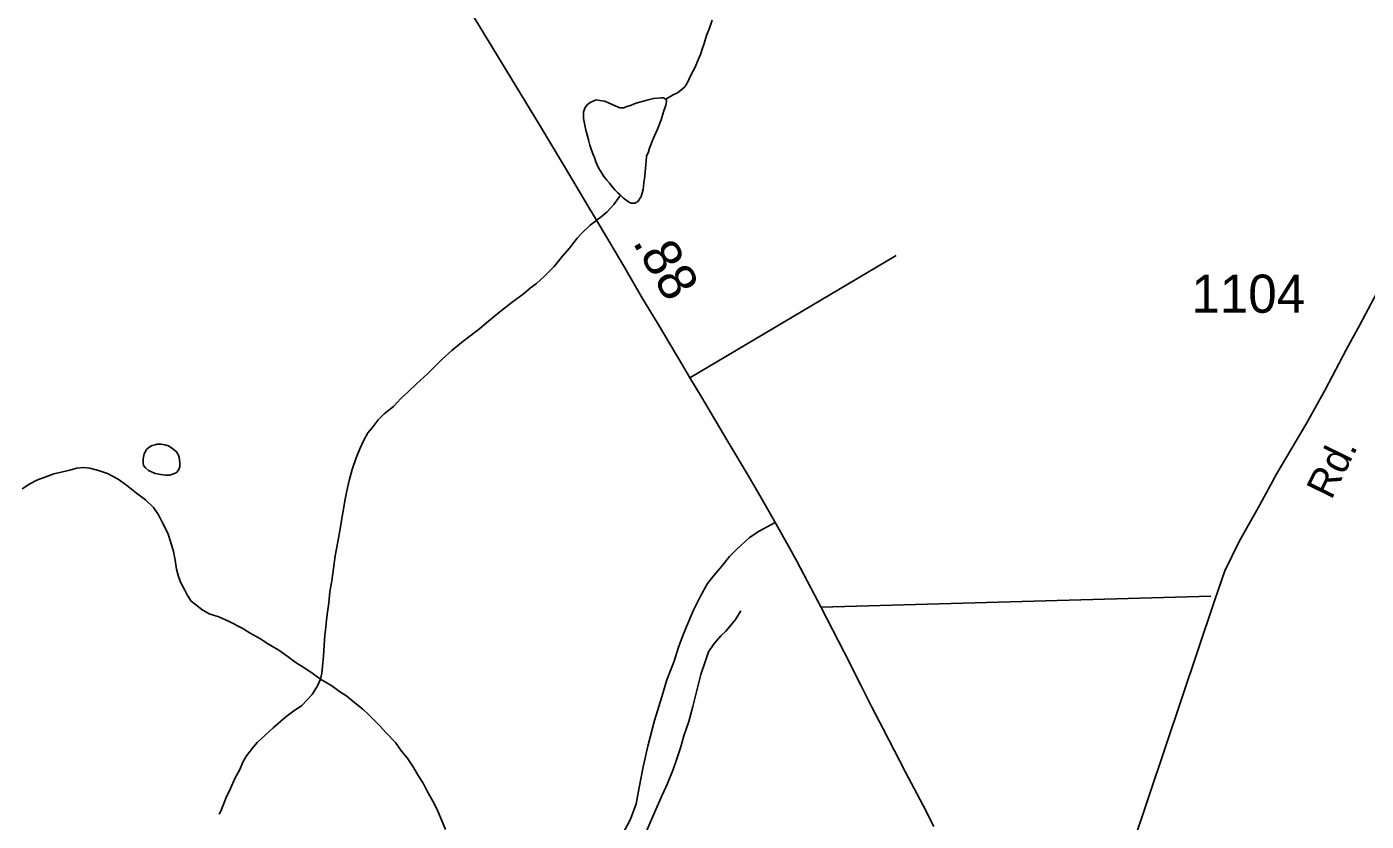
# Model space of a CAD drawing. Extents: x 2082433 to 2279600, y 546599 to 755198.
# Drawn here: x 2136702 to 2141084, y 582358 to 584958 of the extents above; entities that cross this region are included whole.
import ezdxf

# ---------------------------------------------------------------- set-up
doc = ezdxf.new("R2010")
doc.units = 0
for name, color, linetype in [('Exist Hydrographic Misc Water Feature', 7, 'Continuous'), ('Exist Road Non-System Type 51', 7, 'Continuous'), ('Exist Road Primary NC Attributed', 7, 'Continuous'), ('Exist Road Primary NC Service Mileage Hundredths English Label', 7, 'Continuous'), ('Exist Road Secondary Type 51 Attributed', 7, 'Continuous'), ('Exist Road Secondary Type 51 Label', 7, 'Continuous'), ('Exist Road Secondary Type 51 Number Label', 7, 'Continuous')]:
    doc.layers.add(name, color=color, linetype=linetype)

msp = doc.modelspace()

# ---------------------------------------------------------------- linework, layer by layer
at = {"layer": 'Exist Hydrographic Misc Water Feature'}
for points in [[(2138943.8, 584979.6), (2138936, 584953.5), (2138926, 584929.5), (2138918, 584903.4), (2138912.2, 584887.3), (2138906.3, 584867.3), (2138898.3, 584849.3), (2138888.4, 584825.3), (2138882.5, 584813.3), (2138874.5, 584799.2), (2138868.8, 584787.2), (2138862.8, 584773.2), (2138854.6, 584761.2), (2138840.7, 584749.1), (2138830.6, 584741.1), (2138816.9, 584735), (2138792.9, 584720.9)], [(2138792.9, 584720.9), (2138784.9, 584724.9), (2138776.9, 584724.8), (2138752.9, 584722.7), (2138734.9, 584718.7), (2138715, 584712.6), (2138699, 584708.5), (2138686.9, 584704.5), (2138677, 584700.4), (2138664.9, 584696.3), (2138655.3, 584692.3), (2138646.9, 584692.3), (2138643, 584692.3), (2138637.2, 584694.2), (2138624.9, 584700.2), (2138606.9, 584708.1), (2138593, 584714), (2138577, 584716), (2138564.9, 584718), (2138555, 584713.9), (2138545, 584709.9), (2138537, 584703.8), (2138529.2, 584693.8), (2138523.2, 584679.8), (2138523.2, 584669.8), (2138523.2, 584657.8), (2138527.5, 584635.8), (2138531.4, 584619.8), (2138535.5, 584603.8), (2138539.4, 584587.9), (2138543.7, 584569.9), (2138547.6, 584559.9), (2138553.8, 584542), (2138559.7, 584530), (2138564, 584516), (2138567.9, 584506), (2138573.9, 584494), (2138580, 584484.1), (2138590.3, 584468.2), (2138600.1, 584456.2), (2138608.1, 584446.2), (2138616.1, 584436.2), (2138626.2, 584424.3), (2138636.2, 584414.3), (2138644.2, 584406.3)], [(2138644.2, 584406.3), (2138648.5, 584402.4), (2138654.5, 584396.4), (2138662.5, 584390.5), (2138670.5, 584384.5), (2138678.5, 584380.5), (2138692.4, 584380.6), (2138702.5, 584386.6), (2138712.3, 584402.6), (2138718.2, 584424.7), (2138720.3, 584446.7), (2138724, 584468.7), (2138726, 584494.7), (2138727.9, 584516.7), (2138729.7, 584534.7), (2138735.7, 584548.7), (2138739.8, 584560.8), (2138751.5, 584590.8), (2138765.4, 584622.9), (2138777.3, 584652.9), (2138785.3, 584678.9), (2138792.9, 584700.9), (2138794.9, 584712.9), (2138794.9, 584716.9), (2138792.9, 584720.9)], [(2138644.2, 584406.3), (2138622.5, 584376.3), (2138600.5, 584352.2), (2138580.7, 584336.1), (2138544.8, 584308), (2138518.9, 584283.9), (2138502.9, 584265.8), (2138477.1, 584233.7), (2138453.1, 584205.6), (2138427.5, 584173.5), (2138395.5, 584141.4), (2138369.7, 584117.3), (2138349.8, 584103.2), (2138326, 584083.1), (2138289.9, 584057), (2138250.1, 584024.8), (2138212.2, 583994.6), (2138184.5, 583970.5), (2138156.4, 583948.4), (2138124.6, 583924.3), (2138092.6, 583898.2), (2138060.8, 583870), (2138038.9, 583847.9), (2138013.3, 583821.8), (2137977.2, 583789.6), (2137949.5, 583763.6), (2137925.5, 583741.5), (2137901.5, 583715.4), (2137871.6, 583691.3), (2137851.7, 583671.2), (2137832, 583645.1), (2137817.9, 583629), (2137804.1, 583603), (2137792.2, 583576.9), (2137780.3, 583546.9), (2137766.4, 583508.8), (2137756.8, 583472.8), (2137748.8, 583438.8), (2137743, 583406.8), (2137738.9, 583378.8), (2137733.2, 583348.8), (2137727.4, 583314.8), (2137719.4, 583272.7), (2137711.6, 583226.7), (2137705.9, 583184.7), (2137700.2, 583144.7), (2137694.2, 583108.7), (2137690.3, 583072.6), (2137686.6, 583042.6), (2137682.7, 583016.6), (2137680.7, 582992.7), (2137677, 582966.6), (2137674.9, 582934.6), (2137673.1, 582898.6), (2137671.2, 582876.6), (2137667.4, 582842.7), (2137663.5, 582822.6)], [(2137128.5, 583592.1), (2137122.3, 583590), (2137112.5, 583588), (2137102.4, 583582), (2137094.4, 583573.9), (2137086.4, 583559.9), (2137082.8, 583543.9), (2137082.8, 583529.9), (2137084.6, 583521.9), (2137090.7, 583513.9), (2137100.6, 583505.9), (2137108.6, 583501.9), (2137122.7, 583496.1), (2137140.6, 583492.2), (2137156.6, 583490.2), (2137170.7, 583490.3), (2137182.6, 583494.3), (2137190.6, 583498.3), (2137198.6, 583506.4), (2137202.7, 583518.4), (2137202.7, 583532.4), (2137200.5, 583548.4), (2137198.4, 583556.3), (2137192.5, 583566.3), (2137180.4, 583576.3), (2137166.4, 583586.2), (2137154.3, 583590.1), (2137140.4, 583592.1), (2137128.5, 583592.1)], [(2136687.2, 583446.2), (2136712.8, 583462.3), (2136735, 583474.4), (2136764.9, 583484.5), (2136791, 583494.6), (2136815, 583500.7), (2136842.8, 583506.8), (2136864.6, 583512.9), (2136888.6, 583515), (2136908.7, 583513.1), (2136936.8, 583505.3), (2136966.9, 583495.4), (2137000.9, 583477.5), (2137028.8, 583457.7), (2137061.2, 583431.8), (2137091.2, 583409.9), (2137117.2, 583384.1), (2137133.4, 583360.2), (2137145.5, 583336.2), (2137163.7, 583300.3), (2137173.6, 583270.3), (2137182, 583240.4), (2137187.9, 583212.5), (2137192.2, 583182.4), (2137198.2, 583158.5), (2137206.2, 583138.5), (2137218.5, 583116.7), (2137228.3, 583096.6), (2137240.4, 583078.7), (2137254.6, 583066.8), (2137274.7, 583050.8), (2137298.7, 583036.9), (2137330.7, 583027.2), (2137364.7, 583011.3), (2137406.9, 582989.4), (2137433, 582973.6), (2137465, 582955.7), (2137493.3, 582937.8), (2137527.1, 582918), (2137557.2, 582896.1), (2137583.5, 582876.2), (2137611.4, 582858.4), (2137639.5, 582840.5), (2137663.5, 582822.6)], [(2139038.1, 583046.5), (2139020.3, 583018.4), (2139006.1, 583000.4), (2138988.5, 582980.3), (2138972.5, 582964.3), (2138958.4, 582948.2), (2138948.7, 582936.2), (2138932.7, 582912.2), (2138921, 582880.1), (2138906.9, 582838), (2138893.2, 582782), (2138881.5, 582734), (2138867.7, 582683.9), (2138851.9, 582637.8), (2138840.3, 582597.8), (2138828.2, 582561.8), (2138816.5, 582527.7), (2138798.6, 582481.7), (2138780.8, 582443.6), (2138768.9, 582415.6), (2138749.2, 582371.5), (2138729.5, 582325.5)], [(2137663.5, 582822.6), (2137653.6, 582800.6), (2137635.6, 582772.5), (2137601.9, 582736.4), (2137572, 582716.2), (2137550.1, 582700.2), (2137508.2, 582664), (2137482.4, 582639.9), (2137456.4, 582615.8), (2137440.6, 582597.7), (2137420.7, 582571.6), (2137408.6, 582551.6), (2137398.9, 582527.5), (2137382.9, 582497.5), (2137369.2, 582465.5), (2137355.1, 582435.4), (2137337.4, 582391.4), (2137331.5, 582381.3)], [(2137663.5, 582822.6), (2137699.8, 582800.8), (2137725.6, 582782.9), (2137749.6, 582767), (2137775.8, 582745.2), (2137801.9, 582725.3), (2137819.9, 582707.3), (2137838, 582689.4), (2137858.3, 582669.5), (2137876.1, 582649.5), (2137908.5, 582615.8), (2137928.4, 582587.8), (2137946.4, 582565.9), (2137966.7, 582536), (2137982.7, 582508.1), (2137998.9, 582482.2), (2138011, 582458.2), (2138031.1, 582424.3), (2138043.2, 582398.5), (2138059.4, 582362.5), (2138071.5, 582330.6)]]:
    msp.add_lwpolyline(points, dxfattribs=at)
at = {"layer": 'Exist Road Non-System Type 51'}
for p, q in [((2138871.2, 583809.1), (2139546.2, 584209.4)), ((2139300.3, 583058.2), (2140575.6, 583094.8))]:
    msp.add_line(p, q, dxfattribs=at)
msp.add_lwpolyline([(2138654.2, 582321.7), (2138677.1, 582365.2), (2138696.1, 582414.8), (2138705.2, 582468.6), (2138718.5, 582536.4), (2138733.9, 582604), (2138755.6, 582687.6), (2138779.1, 582765.1), (2138796.3, 582820.7), (2138819.5, 582882.3), (2138834.4, 582928), (2138849.2, 582967.7), (2138861.8, 582997.4), (2138882.9, 583049), (2138905.8, 583094.5), (2138928.6, 583136), (2138951.2, 583163.6), (2138975.8, 583193.1), (2139000.4, 583224.6), (2139024.9, 583248.1), (2139065.6, 583285.3), (2139096.1, 583306.6), (2139150.7, 583335.8)], dxfattribs=at)
at = {"layer": 'Exist Road Primary NC Attributed'}
msp.add_lwpolyline([(2139669.7, 582341.4), (2139634.8, 582410.1), (2139577, 582518.5), (2139539.8, 582591.1), (2139503.3, 582660.1), (2139466.6, 582731.2), (2139430.7, 582803.5), (2139376.2, 582911.1), (2139300.7, 583057.4), (2139256.5, 583142.3), (2139221, 583209.4), (2139192.4, 583260.3), (2139139.8, 583355.5), (2139096, 583431.2), (2139064.8, 583484.2), (2138992.1, 583606.3), (2138910.1, 583744.3), (2138870, 583811.1), (2138846.9, 583850.3), (2138767.7, 583985), (2138713.3, 584074), (2138658.3, 584169), (2138606.8, 584257.3), (2138559.4, 584335.9), (2138538, 584371.6), (2138498.2, 584437.7), (2138441.9, 584532.8), (2138379.4, 584637), (2138047.1, 585184.4)], dxfattribs=at)
at = {"layer": 'Exist Road Secondary Type 51 Attributed'}
msp.add_lwpolyline([(2140055.7, 581617.2), (2140264.5, 582117.1), (2140587.5, 583079), (2140621.5, 583177), (2140667.6, 583273), (2140735.9, 583393), (2140791.2, 583496.3), (2140889, 583661.9), (2140949.6, 583769.8), (2141018.1, 583900.6), (2141062.4, 583981.8), (2141108.5, 584068.5), (2141158.5, 584160.9), (2141194.9, 584237.3), (2141233.5, 584308.9), (2141261.6, 584369.4), (2141278.3, 584428.5), (2141285.6, 584480.2), (2141285.6, 584528.1), (2141312.7, 584630.1), (2141316.2, 584961.6)], dxfattribs=at)

# ---------------------------------------------------------------- texts
at = {"layer": 'Exist Road Primary NC Service Mileage Hundredths English Label'}
msp.add_text('.88', height=125, rotation=300.0248, dxfattribs=at).set_placement((2138682.2, 584252.7))
at = {"layer": 'Exist Road Secondary Type 51 Label'}
msp.add_text('Rd.', height=95, rotation=63.6176, dxfattribs=at).set_placement((2140969.3, 583406.8))
at = {"layer": 'Exist Road Secondary Type 51 Number Label'}
msp.add_text('1104', height=125, dxfattribs=at).set_placement((2140511.8, 584021.7))

doc.saveas('drawing.dxf')
